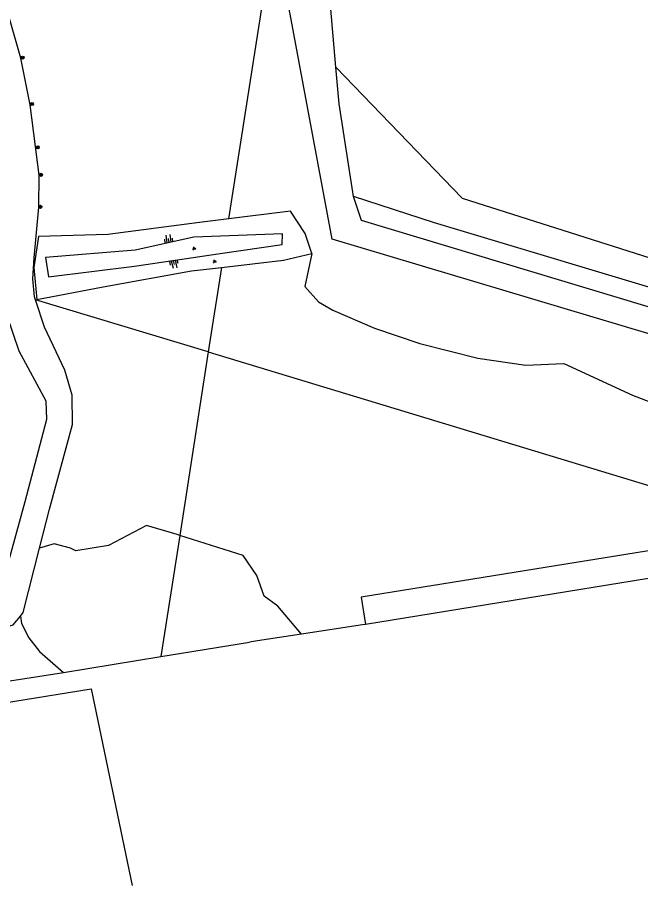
# Model space of a CAD drawing. Extents: x 125000 to 129004, y 397500 to 399008.
# Drawn here: x 126248.5 to 126409.7, y 397500 to 397724.5 of the extents above; entities that cross this region are included whole.
import ezdxf

# ---------------------------------------------------------------- set-up
doc = ezdxf.new("R2010")
doc.units = 0
for name, color, linetype in [('gg-afsc-draadraster', 7, 'Continuous'), ('gg-afsc-lijn draadraster', 7, 'Continuous'), ('gg-knt-BGT kruinlijn', 7, 'Continuous'), ('gg-knt-bovenkant onderkant talud', 7, 'Continuous'), ('gg-knt-onverhard', 7, 'Continuous'), ('gt-grn-groengrens', 7, 'Continuous'), ('gt-symb-boom', 7, 'Continuous'), ('gt-symb-groenvak', 7, 'Continuous'), ('gt-symb-talud symbool', 7, 'Continuous')]:
    doc.layers.add(name, color=color, linetype=linetype)

# ---------------------------------------------------------------- blocks, each defined once
blk = doc.blocks.new('gt0-BOOM')
at = {"layer": 'gt-symb-boom'}
for radius in [0.4, 0.2]:
    blk.add_circle((0, 0), radius, dxfattribs=at)
blk = doc.blocks.new('gt0-TALUD_1')
at = {"layer": 'gt-symb-talud symbool'}
for p, q in [((-1, -1), (-1, 0)), ((-0.5, -2), (-0.5, 0)), ((0, -1), (0, 0)), ((0.5, -2), (0.5, 0)), ((1, -1), (1, 0))]:
    blk.add_line(p, q, dxfattribs=at)
blk = doc.blocks.new('gt0-GRVAK')
at = {"layer": 'gt-symb-groenvak'}
for p, q in [((-0.11, 0.19), (-0.23, 0.24)), ((-0.18, 0.15), (0.09, 0.15)), ((-0.09, 0.21), (-0.16, 0.32)), ((-0.05, 0.21), (-0.05, 0.39)), ((0, 0.21), (0.06, 0.32)), ((0.01, 0.19), (0.13, 0.24)), ((0.26, -0.05), (0.2, 0.06)), ((0.3, -0.05), (0.3, 0.13)), ((0.35, -0.05), (0.41, 0.06)), ((-0.24, -0.23), (-0.36, -0.18)), ((-0.32, -0.26), (-0.05, -0.26)), ((-0.23, -0.21), (-0.29, -0.09)), ((-0.18, -0.2), (-0.18, -0.02)), ((-0.14, -0.21), (-0.07, -0.09)), ((-0.12, -0.23), (0, -0.18)), ((0.24, -0.07), (0.12, -0.02)), ((0.17, -0.11), (0.44, -0.11)), ((0.37, -0.07), (0.49, -0.02))]:
    blk.add_line(p, q, dxfattribs=at)

msp = doc.modelspace()

# ---------------------------------------------------------------- linework, layer by layer
at = {"layer": 'gg-afsc-draadraster'}
for p, q in [((126419.58, 397580.7), (126338.56, 397567.56)), ((126337.77, 397567.43), (126321.99, 397565.03)), ((126338.56, 397567.56), (126337.77, 397567.43)), ((126321.99, 397565.03), (126310.6, 397563.29)), ((126310.6, 397563.29), (126308.5, 397562.97))]:
    msp.add_line(p, q, dxfattribs=at)
at = {"layer": 'gg-afsc-lijn draadraster'}
for p, q in [((126419.58, 397580.7), (126338.56, 397567.56)), ((126337.77, 397567.43), (126321.99, 397565.03)), ((126338.56, 397567.56), (126337.77, 397567.43)), ((126321.99, 397565.03), (126310.6, 397563.29)), ((126310.6, 397563.29), (126308.5, 397562.97))]:
    msp.add_line(p, q, dxfattribs=at)
msp.add_lwpolyline([(126051.46, 397515.7), (126198.71, 397539.74), (126267.59, 397550.89), (126278.2, 397500)], dxfattribs=at)
at = {"layer": 'gg-knt-BGT kruinlijn'}
msp.add_lwpolyline([(126255.76, 397662.45), (126256.51, 397657.4), (126278.79, 397660.23), (126300.99, 397663.48), (126317.01, 397665.78), (126317.06, 397668.54), (126294.15, 397667.68), (126278.93, 397664.31), (126255.76, 397662.45)], dxfattribs=at)
at = {"layer": 'gg-knt-bovenkant onderkant talud'}
for points in [[(126324.67, 397663.48), (126322.97, 397668.68), (126319.18, 397674.4), (126303.22, 397672.44)], [(126303.22, 397672.44), (126295.64, 397671.51), (126271.9, 397668.35), (126253.98, 397667.9), (126252.74, 397659.89), (126253.5, 397651.55)], [(126301.27, 397659.85), (126317.3, 397661.71), (126324.67, 397663.48)], [(126253.5, 397651.55), (126270.66, 397654.84), (126293.54, 397658.95), (126301.27, 397659.85)]]:
    msp.add_lwpolyline(points, dxfattribs=at)
at = {"layer": 'gg-knt-onverhard'}
for points in [[(126253.17, 397651.5), (126252.92, 397652.25), (126252.5, 397656.9), (126252.8, 397662.35), (126254, 397675.49), (126254.09, 397683.76), (126251.82, 397701.93), (126249.42, 397713.95), (126243.21, 397735.52), (126238.15, 397745.19), (126229.22, 397760.04), (126226.94, 397774.63)], [(126254.21, 397587.24), (126256.76, 397597.38), (126262.79, 397619.21), (126262.69, 397626.88), (126260.76, 397633.33), (126255.54, 397644.41), (126253.17, 397651.5)], [(126245.72, 397581.73), (126250.48, 397599.36), (126256.11, 397620.6), (126255.95, 397625.27), (126248.96, 397638.24), (126245.84, 397647.39)], [(126249.26, 397569.72), (126250.03, 397570.64), (126254.21, 397587.24)], [(126205.28, 397564.59), (126228.34, 397567.62), (126234.12, 397567.7), (126238.96, 397567.14), (126241.44, 397565.74), (126247.41, 397567.48), (126249.26, 397569.72)]]:
    msp.add_lwpolyline(points, dxfattribs=at)
at = {"layer": 'gt-grn-groengrens'}
for p, q in [((126330.9, 397711.69), (126326.91, 397756.22)), ((126303.22, 397672.44), (126314.96, 397747.57)), ((126301.27, 397659.85), (126297.88, 397638.07)), ((126253.17, 397651.5), (126253.5, 397651.55)), ((126297.88, 397638.07), (126253.17, 397651.5)), ((126297.88, 397638.07), (126290.49, 397590.57)), ((126297.88, 397638.07), (126448.14, 397592.4)), ((126290.49, 397590.57), (126285.61, 397559.23)), ((126285.61, 397559.23), (126308.5, 397562.97)), ((126260.42, 397555.1), (126285.61, 397559.23)), ((126245.46, 397552.77), (126260.42, 397555.1))]:
    msp.add_line(p, q, dxfattribs=at)
for points in [[(126324.67, 397663.48), (126322.85, 397654.93), (126326.37, 397650.95), (126330.11, 397648.85), (126340.88, 397644.16), (126352.59, 397640.18), (126367.58, 397636.43), (126379.99, 397634.56), (126389.82, 397635.03), (126407.61, 397626.84), (126423.54, 397620.75), (126453.79, 397611.61), (126449.93, 397631.34), (126329.89, 397667.22), (126314.96, 397747.57)], [(126330.9, 397711.69), (126363.53, 397677.79), (126454.92, 397648.76)], [(126335.48, 397678.23), (126331.75, 397702.18), (126330.9, 397711.69)], [(126463.58, 397594.88), (126455.48, 397636.5), (126337.48, 397671.99), (126335.48, 397678.23)], [(126456.36, 397639.88), (126451.57, 397642.2), (126423.08, 397651.44), (126356.43, 397671.41), (126335.48, 397678.23)], [(126290.49, 397590.57), (126289.84, 397590.78), (126281.88, 397593.12), (126272.04, 397587.97), (126263.62, 397586.56), (126262.21, 397587.27), (126258, 397588.43), (126254.21, 397587.24)], [(126321.99, 397565.03), (126315.83, 397572.28), (126312.32, 397574.86), (126310.44, 397580.24), (126306.93, 397585.39), (126290.49, 397590.57)], [(126448.14, 397592.4), (126337.42, 397574.64), (126338.56, 397567.56)], [(126249.26, 397569.72), (126249.57, 397567.83), (126251.44, 397564.08), (126254.25, 397560.57), (126260.42, 397555.1)]]:
    msp.add_lwpolyline(points, dxfattribs=at)

# ---------------------------------------------------------------- block references
at = {"layer": 'gt-symb-boom'}
for p in [(126249.82, 397714.12), (126252.3, 397702.13), (126253.76, 397690.94), (126254.61, 397683.81), (126254.44, 397675.55)]:
    msp.add_blockref('gt0-BOOM', p, dxfattribs=at)
at = {"layer": 'gt-symb-groenvak'}
for p in [(126294.19, 397664.79), (126299.49, 397661.43)]:
    msp.add_blockref('gt0-GRVAK', p, dxfattribs=at)
at = {"layer": 'gt-symb-talud symbool'}
for p, xscale, yscale, rotation in [((126287.66, 397666.33), 0.9996209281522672, 0.9996209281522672, -172.46974665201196), ((126288.87, 397661.64), 1.0001024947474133, 1.0001024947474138, 13.119144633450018)]:
    msp.add_blockref('gt0-TALUD_1', p, dxfattribs=dict(at, xscale=xscale, yscale=yscale, rotation=rotation))

doc.saveas('drawing.dxf')
